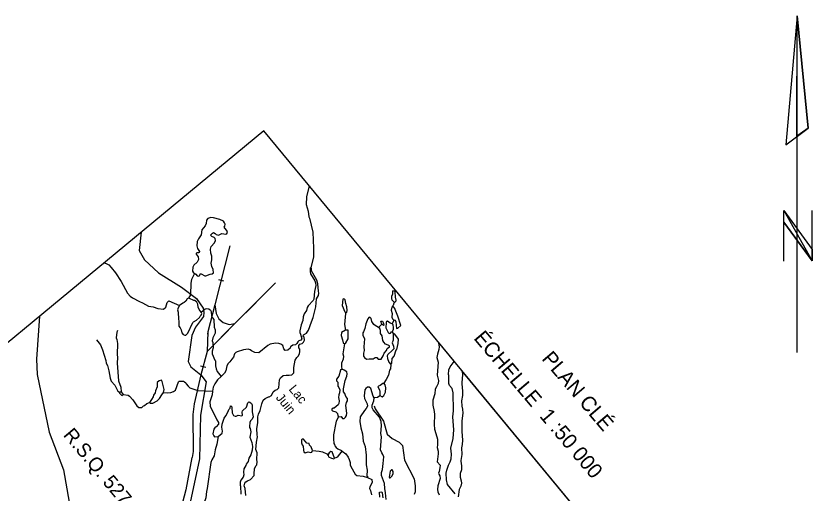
# Model space of a CAD drawing. Extents: x 347312 to 350503, y 6073086 to 6076432.
# Drawn here: x 349586.7 to 349907.2, y 6074011.8 to 6074203.8 of the extents above; entities that cross this region are included whole.
import ezdxf

# ---------------------------------------------------------------- set-up
doc = ezdxf.new("R2010")
doc.units = 0
doc.layers.add('Level 63', color=7, linetype='Continuous')

msp = doc.modelspace()

# ---------------------------------------------------------------- linework, layer by layer
at = {"layer": 'Level 63'}
for p, q in [((349672.82, 6074111.22), (349666.78, 6074087.52)), ((349668.28, 6074097.7), (349670.34, 6074097.17)), ((349674.84, 6074080), (349691.29, 6074096.38)), ((349663.77, 6074068.76), (349674.84, 6074080)), ((349734.05, 6074079.75), (349732.72, 6074078.49)), ((349738.88, 6074081.4), (349738.22, 6074079.96)), ((349663.13, 6074062.32), (349661.07, 6074062.88)), ((349629.15, 6074052.6), (349629.92, 6074051.48)), ((349747.4, 6074012.26), (349747.07, 6074011.24))]:
    msp.add_line(p, q, dxfattribs=at)
for points in [[(349901.2, 6074068.43), (349901.2, 6074203.77), (349896.68, 6074151.92), (349905.66, 6074158.66), (349901.2, 6074203.77)], [(349704.89, 6074135.4), (349704.86, 6074135.1), (349704.68, 6074134.85), (349703.75, 6074131.02), (349703.51, 6074127.96), (349704.32, 6074125.29), (349704.62, 6074122.92), (349704.87, 6074122.41), (349706.3, 6074116.82), (349706.55, 6074110.34), (349706.48, 6074106.66), (349705.46, 6074102.6)], [(349895.93, 6074105.18), (349895.93, 6074125.48), (349907.23, 6074105.19), (349907.23, 6074125.47)], [(349895.93, 6074125.48), (349907.24, 6074109.75)], [(349658.53, 6074100.14), (349658.74, 6074100.14), (349659.11, 6074099.89), (349659.76, 6074099.27), (349660.26, 6074099.12), (349660.83, 6074099.3), (349660.91, 6074100.01), (349661.27, 6074099.97), (349662.78, 6074099.16), (349663.21, 6074099.23), (349664.9, 6074099.91), (349665.75, 6074099.99), (349666.25, 6074100.39), (349666.17, 6074101.73), (349665.56, 6074102.98), (349665.33, 6074104.37), (349665.63, 6074105.7), (349665.58, 6074107.07), (349665.22, 6074108.35), (349665.09, 6074109.88), (349665.37, 6074110.97), (349666.67, 6074112.48), (349667.05, 6074113.44), (349666.9, 6074114.24), (349666.53, 6074114.65), (349665.54, 6074115.01), (349665.04, 6074115.64), (349665.82, 6074116.37), (349666.3, 6074116.59), (349666.99, 6074116.26), (349667.3, 6074115.86), (349668.25, 6074115.63), (349669.56, 6074116.3), (349671.23, 6074116.04), (349671.59, 6074116.27), (349671.91, 6074116.63), (349671.64, 6074117.45), (349670.78, 6074118.4), (349670.59, 6074118.84), (349670.84, 6074119.21), (349670.9, 6074119.96), (349670.73, 6074120.58), (349670.26, 6074121.18), (349668.8, 6074121.93), (349666.3, 6074122.61), (349665.14, 6074122.72), (349663.93, 6074122.25), (349663.46, 6074121.61), (349663.31, 6074120.3), (349662.98, 6074119.28), (349661.61, 6074117.71), (349661.32, 6074115.74), (349660.26, 6074114.14), (349659.71, 6074113.06), (349659.5, 6074111.26), (349659.88, 6074110.16), (349660.66, 6074109.04), (349660.52, 6074108.6), (349660.29, 6074108.47), (349659.57, 6074108.5), (349659.23, 6074108.17), (349659.25, 6074107.87), (349660.13, 6074106.83), (349660.22, 6074105.82), (349659.73, 6074104.72), (349658.29, 6074103.53), (349657.96, 6074102.72), (349657.83, 6074101.16), (349658.23, 6074100.45), (349658.53, 6074100.35), (349658.53, 6074100.14)], [(349895.88, 6074120.78), (349907.23, 6074105.19)], [(349637.16, 6074116.74), (349636.36, 6074109.45), (349638.5, 6074105.72), (349644.16, 6074100.48), (349653.33, 6074094.72), (349659.41, 6074090.04), (349662.05, 6074086.16), (349662.39, 6074084.42), (349662.2, 6074082.81), (349659.07, 6074078.54), (349657.56, 6074075.18), (349656.01, 6074064.79), (349657.15, 6074062.59), (349661.22, 6074059.36), (349663.32, 6074056.57), (349661.09, 6074043.14), (349660.65, 6074025.42)], [(349622.33, 6074104.49), (349622.36, 6074104.45), (349623.29, 6074104.1), (349624.07, 6074103.59), (349625.14, 6074102.58), (349626.85, 6074100.41), (349629.14, 6074096.91), (349631.66, 6074092.28), (349632.73, 6074091.07), (349633.62, 6074090.42), (349636.53, 6074088.87), (349637.66, 6074088.4), (349640.15, 6074086.96), (349642.01, 6074086.8), (349643.83, 6074086.02), (349646.11, 6074085.81), (349647.02, 6074086.58), (349647.64, 6074088.54), (349648.28, 6074089.1), (349652.61, 6074087.26)], [(349688.66, 6074050.53), (349689.58, 6074051.14), (349690.35, 6074052.57), (349691.12, 6074053.18), (349691.85, 6074053.48), (349692.56, 6074054.1), (349692.85, 6074057.37), (349693.29, 6074058.25), (349694.38, 6074059.06), (349695.59, 6074059.32), (349696.68, 6074059.25), (349697.79, 6074059.42), (349698.25, 6074059.79), (349698.55, 6074060.24), (349698.67, 6074062.35), (349699.17, 6074065.29), (349699.77, 6074066.31), (349700.39, 6074066.96), (349700.95, 6074067.84), (349701.09, 6074068.82), (349700.98, 6074069.65), (349700.66, 6074070.27), (349700.67, 6074071.2), (349700.98, 6074071.71), (349701.96, 6074072.05), (349702.56, 6074072.59), (349702.84, 6074073.4), (349702.73, 6074074.51), (349702.43, 6074074.81), (349702.48, 6074075.5), (349703.68, 6074076.18), (349704.54, 6074077.35), (349705.66, 6074080.73), (349706.38, 6074082.44), (349707.52, 6074086.76), (349707.74, 6074089.97), (349708.59, 6074091.24), (349708.7, 6074092.19), (349708.5, 6074093.06), (349708.24, 6074096.06), (349707.86, 6074097.5), (349705.76, 6074101.26), (349705.74, 6074102.11), (349705.46, 6074102.6), (349705.24, 6074102.26), (349705.14, 6074100.88), (349705.35, 6074100.06), (349707.04, 6074097.17), (349707.37, 6074096.41), (349707.45, 6074095.28), (349706.97, 6074092.94), (349706.61, 6074089.89)], [(349658.53, 6074100.14), (349658.42, 6074099.67), (349657.35, 6074097.79), (349657.08, 6074096.28), (349656.98, 6074091.54), (349656.22, 6074090.17)], [(349739.07, 6074088.5), (349738.24, 6074089.47), (349738.05, 6074090.13), (349738.09, 6074091.03), (349738.45, 6074092.02), (349738.43, 6074092.93), (349738.69, 6074093.29), (349739.1, 6074093.19), (349739.27, 6074092.83), (349739.35, 6074090.67), (349739.69, 6074089.42), (349739.58, 6074088.74), (349739.07, 6074088.5)], [(349661.36, 6074084.64), (349660.54, 6074085.73), (349660.1, 6074086.63), (349660.02, 6074087.76), (349659.58, 6074088.66), (349658.69, 6074089.31), (349658.3, 6074089.32), (349656.58, 6074090.13), (349656.22, 6074090.17), (349655.64, 6074089.94), (349655.08, 6074089), (349654.44, 6074088.44), (349653.9, 6074088.23), (349652.61, 6074087.26), (349651.98, 6074086.34), (349651.83, 6074085.51), (349652.03, 6074084.63), (349652.13, 6074081.84), (349652.33, 6074081.02), (349652.31, 6074079), (349652.81, 6074078.36), (349653.25, 6074077.46), (349653.48, 6074076.35), (349654.07, 6074075.67), (349654.75, 6074075.29), (349655.16, 6074075.39), (349655.89, 6074076.19), (349657.89, 6074080.38), (349658.21, 6074080.73), (349659.4, 6074081.41), (349660.68, 6074082.47), (349660.89, 6074082.96), (349661.36, 6074083.33), (349661.57, 6074084.1), (349661.36, 6074084.64)], [(349706.61, 6074089.89), (349706.33, 6074089.29), (349704.38, 6074087.09), (349704, 6074086.47), (349703.68, 6074085.3), (349702.74, 6074083.95), (349702.39, 6074082.75), (349702.27, 6074081.19), (349701.52, 6074079.52), (349700.97, 6074077.13), (349701.04, 6074076.43), (349701.35, 6074075.7), (349701.8, 6074073.83), (349701.44, 6074073.38), (349700.65, 6074073.08), (349700.18, 6074072.65), (349699.86, 6074072.02), (349699.23, 6074071.52), (349698.21, 6074071.37), (349697.3, 6074070.6), (349697.1, 6074070.17), (349696.13, 6074069.34), (349695.14, 6074069.21), (349694.55, 6074069.89), (349694.22, 6074071.14), (349693.38, 6074071.72), (349692.56, 6074072), (349691.18, 6074072.1), (349689.08, 6074071.74), (349688.08, 6074071.22), (349684.49, 6074068.28), (349682.97, 6074068.42), (349681.58, 6074069.01), (349681.02, 6074069.44), (349680.2, 6074069.65), (349678.33, 6074069.48), (349675.82, 6074068.68), (349675.21, 6074068.36), (349674.78, 6074067.86), (349674.26, 6074066.53), (349673.68, 6074065.63), (349672.83, 6074064.58), (349672.15, 6074063.99), (349671.65, 6074063.05), (349671.28, 6074060.97), (349670.69, 6074060.01), (349669.29, 6074058.69), (349667.92, 6074057.34), (349666.74, 6074055.81), (349666.13, 6074054.46)], [(349683.42, 6074088.54), (349674.84, 6074080)], [(349719.56, 6074084.29), (349719.96, 6074084.61), (349720.07, 6074085.29), (349719.93, 6074086.7), (349719.49, 6074088.15), (349719.29, 6074089.5), (349719.06, 6074089.86), (349718.74, 6074089.99), (349718.35, 6074089.79), (349718.05, 6074087.22), (349719.16, 6074084.79), (349719.56, 6074084.29)], [(349739.07, 6074088.5), (349738.89, 6074088.24), (349738.65, 6074087.24), (349738.48, 6074087.11)], [(349661.36, 6074084.64), (349662.87, 6074085.94), (349663.64, 6074086.06), (349664.36, 6074085.98), (349665.05, 6074085.45), (349665.3, 6074084.93), (349665.53, 6074083.06), (349665.83, 6074082.27), (349666.4, 6074081.62), (349666.55, 6074078.55), (349667, 6074077.49), (349666.88, 6074076.21), (349666.06, 6074074.3), (349665.8, 6074073.12), (349666.02, 6074072.43), (349666.07, 6074070.3), (349665.75, 6074068.86), (349665.73, 6074067.86), (349666.8, 6074065.34), (349667.09, 6074064.98), (349667.14, 6074063.06), (349667.33, 6074061.86), (349667.74, 6074060.72), (349669.29, 6074058.69)], [(349666.78, 6074087.52), (349663.94, 6074076.7), (349663.77, 6074068.76)], [(349666.78, 6074087.52), (349663.94, 6074076.7), (349663.92, 6074075.78)], [(349666.78, 6074087.52), (349667.28, 6074084), (349668.43, 6074081.93), (349670.17, 6074080.49), (349672.58, 6074079.63), (349674.84, 6074080)], [(349738.35, 6074081.86), (349738.88, 6074081.4), (349739.19, 6074081.49), (349739.45, 6074081.36), (349739.73, 6074080.67), (349739.9, 6074077.98), (349740.46, 6074078.1), (349741.65, 6074079.2), (349740.49, 6074083), (349739.34, 6074085.68), (349739.33, 6074086.04), (349738.48, 6074087.11), (349738.05, 6074086.55), (349737.73, 6074085.38), (349738.19, 6074084.06), (349738.1, 6074082.58), (349738.35, 6074081.86)], [(349596.28, 6074082.96), (349595, 6074065.67), (349595.27, 6074059.49), (349600.09, 6074036.39), (349605.94, 6074021.17), (349608.22, 6074008.22), (349609.9, 6074002.93), (349615.7, 6073990.32)], [(349719.56, 6074084.29), (349719.44, 6074084.03), (349718.95, 6074079.64), (349719.39, 6074077.38)], [(349733.27, 6074078), (349732.72, 6074078.49), (349731.35, 6074079.19), (349730.77, 6074079.65), (349730.02, 6074080.8), (349729.68, 6074082.05), (349729.28, 6074082.49), (349728.99, 6074082.59), (349728.34, 6074081.96), (349727.59, 6074079.9), (349727.22, 6074078.04), (349726.72, 6074076.67), (349726.44, 6074076.28), (349726.35, 6074075.29), (349727.09, 6074073.81), (349726.82, 6074070.72), (349726.91, 6074069.23), (349726.66, 6074068.11), (349726.71, 6074066.95), (349727.06, 6074066.3), (349727.81, 6074065.7), (349728.94, 6074065.84), (349730.57, 6074065.77), (349731.3, 6074066.35), (349732.03, 6074066.33), (349732.62, 6074065.72), (349733.34, 6074065.63), (349733.81, 6074065.73), (349734.6, 6074067.06), (349734.96, 6074068.11), (349735.9, 6074069.12), (349736.15, 6074070.03), (349737.07, 6074070.65), (349737.12, 6074071.01), (349736.65, 6074071.39), (349735.57, 6074071.79), (349734.78, 6074072.52), (349734.43, 6074073.17), (349734.14, 6074075.05), (349733.55, 6074076), (349733.54, 6074077.24), (349733.27, 6074078)], [(349734.05, 6074079.75), (349733.6, 6074080.81), (349733.77, 6074081), (349734.26, 6074081), (349734.74, 6074080.19), (349734.82, 6074079.33), (349734.66, 6074079.26), (349734.05, 6074079.75)], [(349737.96, 6074076.66), (349738.15, 6074076.7), (349738.68, 6074077.67), (349738.77, 6074078.44), (349738.62, 6074079.46), (349738.22, 6074079.96), (349737.43, 6074080.21), (349736.26, 6074081.01), (349735.97, 6074080.89), (349735.82, 6074080.39), (349735.7, 6074078.29), (349736.6, 6074076.46), (349736.95, 6074076.02), (349737.5, 6074076.14), (349737.96, 6074076.66)], [(349627.58, 6074077.28), (349627.49, 6074076.84), (349627.29, 6074076.62), (349627.14, 6074074.33), (349627.42, 6074073.58), (349627.63, 6074072.01), (349627.44, 6074067.52), (349627.63, 6074066.31), (349627.52, 6074064.05), (349628.09, 6074057.02), (349628.9, 6074054.41), (349629.15, 6074052.6)], [(349672.26, 6074077.38), (349663.77, 6074068.76)], [(349718.96, 6074071.88), (349719.48, 6074072.25), (349720.49, 6074073.86), (349720.51, 6074077.12), (349720.42, 6074077.38), (349719.39, 6074077.38), (349717.75, 6074076.36), (349717.71, 6074075.24), (349718.14, 6074073.46), (349718.46, 6074072.31), (349718.96, 6074071.88)], [(349737.7, 6074063.55), (349738.12, 6074064.04), (349738.25, 6074065.94), (349738.97, 6074066.94), (349739.87, 6074069.44), (349740.05, 6074069.63), (349740.62, 6074071.93), (349740.73, 6074073.7), (349739.31, 6074075.78), (349739.02, 6074075.87), (349738.66, 6074075.7), (349738.64, 6074073.4), (349738.24, 6074072.33), (349738.8, 6074070.87), (349738.86, 6074069.83), (349738.23, 6074069.12), (349736.48, 6074067.63), (349736.23, 6074067.05), (349736.34, 6074065.95), (349736.82, 6074064.53), (349737.7, 6074063.55)], [(349738.15, 6074076.7), (349738.65, 6074076.07), (349738.66, 6074075.7)], [(349619.16, 6074073.45), (349620.75, 6074071.45), (349621.61, 6074069.47), (349622.86, 6074065.2), (349623.07, 6074064.12), (349623.56, 6074063.09), (349624.2, 6074061.05), (349624.67, 6074058.06), (349625.01, 6074056.87), (349626.58, 6074055.23), (349627.73, 6074052.88), (349628.45, 6074052.37)], [(349763.17, 6074064.87), (349756.88, 6074072.49), (349756.84, 6074072.07), (349757.13, 6074070.67), (349756.97, 6074069.57), (349756.39, 6074067.76), (349756.23, 6074066.38), (349756.71, 6074064.48), (349756.25, 6074059.29), (349756.64, 6074058.19), (349756.82, 6074057.14), (349756.65, 6074055.91), (349756.06, 6074054.53), (349755.44, 6074053.6), (349755.43, 6074051.7), (349754.54, 6074049.26), (349754.51, 6074047.17), (349755.16, 6074044.7), (349755.22, 6074043.45), (349755.05, 6074039.41), (349755.29, 6074037.54), (349756.2, 6074034.46), (349756.4, 6074033.53), (349756.46, 6074031.19), (349756.27, 6074030.12), (349756.65, 6074028.69), (349756.74, 6074027.62), (349756.29, 6074024.34), (349757.47, 6074022.99), (349757.43, 6074021.93), (349757.14, 6074020.45), (349756.86, 6074019.85), (349756.96, 6074019.38), (349757.43, 6074018.78), (349757.46, 6074017.72), (349756.6, 6074014.76), (349756.48, 6074013.26), (349756.59, 6074012.37), (349757.15, 6074011.18)], [(349718.96, 6074071.88), (349718.39, 6074067.8), (349718.59, 6074066.93), (349718.44, 6074065.67), (349717.78, 6074064.12), (349717.76, 6074062.7), (349717.92, 6074061.68)], [(349663.77, 6074068.76), (349661.22, 6074059.36), (349658.44, 6074047.72), (349657.97, 6074043.45), (349658.07, 6074028.5), (349657.63, 6074026.14)], [(349737.7, 6074063.55), (349737.5, 6074061.81), (349737.13, 6074061.25), (349736.66, 6074059.31), (349735.78, 6074057.47), (349734.83, 6074056.07)], [(349763.61, 6074011.52), (349760.5, 6074015.24), (349760.03, 6074017.21), (349759.94, 6074019.79), (349760.15, 6074021.1), (349760.84, 6074023.11), (349761.51, 6074024.39), (349761.95, 6074025.61), (349762.12, 6074027.53), (349761.82, 6074029.9), (349762.75, 6074033.73), (349762.98, 6074037.28), (349762.64, 6074042.43), (349762.84, 6074044.86), (349762.71, 6074052.09), (349762.32, 6074053.89), (349761.25, 6074055.11), (349761.01, 6074055.95), (349760.99, 6074059.13), (349760.82, 6074059.49), (349760.98, 6074061.41), (349761.51, 6074062.59), (349763.17, 6074064.81), (349763.17, 6074064.87)], [(349716.65, 6074042.56), (349717.69, 6074042.62), (349718.26, 6074041.77), (349718.82, 6074041.89), (349719.42, 6074042.42), (349719.8, 6074043.04), (349719.96, 6074043.93), (349719.52, 6074047.11), (349719.75, 6074048.32), (349720.18, 6074048.88), (349720.2, 6074049.87), (349719.51, 6074050.68), (349719.19, 6074051.84), (349718.6, 6074052.51), (349718.6, 6074053.81), (349719.27, 6074057.16), (349719.95, 6074058.9), (349720.11, 6074059.73), (349719.88, 6074060.57), (349718.9, 6074061.32), (349717.92, 6074061.68), (349717.41, 6074061.22), (349716.75, 6074058.91), (349715.77, 6074057.6), (349715.8, 6074057.02), (349716.31, 6074056.44), (349716.33, 6074054.84), (349716.76, 6074054.36), (349717.13, 6074053.41), (349717.04, 6074052.09), (349716.72, 6074051.4), (349716.64, 6074050.26), (349716.92, 6074048.95), (349716.66, 6074047.83), (349716.49, 6074047.37), (349714.91, 6074046.01), (349714.45, 6074045.97), (349713.89, 6074045.64), (349713.93, 6074045.18), (349714.2, 6074044.85), (349715.49, 6074044.52), (349716.14, 6074043.83), (349716.36, 6074042.93), (349716.65, 6074042.56)], [(349810.68, 6074007.37), (349766.44, 6074060.92), (349766.57, 6074059.42), (349766.23, 6074056.28), (349766.33, 6074053.75), (349766.48, 6074053.49), (349766.53, 6074051.04), (349766.16, 6074048.9), (349766.22, 6074046.83), (349766.55, 6074045.52), (349766.64, 6074043.97), (349766.3, 6074040.83), (349766.26, 6074036.56), (349766.52, 6074033.08), (349766.38, 6074031.4), (349766.08, 6074030.07), (349766.25, 6074027.38), (349765.82, 6074024.98), (349765.94, 6074023.45), (349766.14, 6074023.13), (349766.16, 6074021.94), (349766.07, 6074021.17), (349765.59, 6074019.71)], [(349645.41, 6074051.3), (349646.19, 6074052.24), (349646.46, 6074053.54), (349645.65, 6074056.76), (349645.31, 6074057.19), (349644.41, 6074056.96), (349643.63, 6074056.3), (349643.55, 6074055.31), (349643.64, 6074054.57), (349642.88, 6074052.99), (349642.72, 6074052.1), (349642.07, 6074051.21), (349641.98, 6074050.49), (349641.37, 6074049.41), (349640.52, 6074048.3), (349640.78, 6074047.97), (349641.82, 6074048.03), (349643.56, 6074048.92), (349644.55, 6074049.86), (349645.41, 6074051.3)], [(349646.19, 6074052.24), (349647.66, 6074052.16), (349649.14, 6074052.35), (349650.21, 6074052.71), (349651.03, 6074053.25), (349652.15, 6074056.63), (349652.48, 6074056.9), (349654.14, 6074056.8), (349654.6, 6074056.56), (349655.09, 6074056.14), (349655.26, 6074055.73), (349656.06, 6074054.85), (349656.8, 6074054.18), (349659.94, 6074053.03), (349665.84, 6074052.76)], [(349733.24, 6074051.02), (349734.15, 6074050.55), (349734.83, 6074051.13), (349735.56, 6074052.47), (349735.69, 6074054.15), (349735.44, 6074055.36), (349734.83, 6074056.07), (349734.39, 6074055.94), (349733.35, 6074055.06), (349732.65, 6074054.78), (349732.37, 6074054.51), (349733.03, 6074053.34), (349733.19, 6074052.72), (349733.24, 6074051.02)], [(349666.13, 6074054.46), (349665.84, 6074052.76), (349665.68, 6074051.33), (349665.05, 6074049.31), (349664.86, 6074048.52), (349664.99, 6074046.72), (349667.65, 6074041.29), (349668.29, 6074040.27), (349668.29, 6074039.52), (349667.3, 6074038.51), (349666.88, 6074038.29), (349666.37, 6074037.56), (349666.03, 6074035.66), (349666.36, 6074034.9), (349666.71, 6074034.46), (349668.15, 6074034.63), (349669.7, 6074035.96), (349669.93, 6074036.69), (349669.62, 6074038.39), (349669.72, 6074039.5), (349670.55, 6074042.01), (349671.24, 6074042.93), (349672.16, 6074044.58), (349672.47, 6074045.42), (349672.99, 6074045.99), (349673.15, 6074046.88), (349673.47, 6074046.76), (349673.67, 6074046.1), (349673.79, 6074044.08), (349674.28, 6074043.06), (349674.94, 6074042.71), (349675.46, 6074042.8), (349676.17, 6074043.14), (349677.72, 6074042.96), (349677.96, 6074043.2), (349677.82, 6074044.34), (349677.92, 6074044.9), (349679.57, 6074046.32), (349680.09, 6074048.19), (349680.43, 6074048.52), (349680.96, 6074048.4), (349681.54, 6074047.87), (349681.78, 6074047.36), (349681.81, 6074044.51), (349682.22, 6074042.55), (349681.79, 6074041.51), (349681.2, 6074040.83), (349680.85, 6074040.17), (349680.73, 6074038.61), (349680.82, 6074038.14), (349681.06, 6074037.84), (349681.33, 6074036.48)], [(349735.78, 6074009.26), (349735.55, 6074011.95), (349735.18, 6074013.72), (349735.08, 6074015.64), (349733.88, 6074018.87), (349733.94, 6074020.16), (349734.29, 6074021.36), (349734.62, 6074023.69), (349734.78, 6074026.36), (349734.44, 6074027.34), (349733.97, 6074028), (349733.54, 6074029.23), (349733.91, 6074034.46), (349733.67, 6074035.79), (349733.86, 6074038.92), (349733.78, 6074040.59), (349733.56, 6074041.35), (349733.07, 6074042.31), (349730.51, 6074045.28), (349730.1, 6074046.14), (349730.18, 6074047.13), (349730.81, 6074048.88), (349730.95, 6074050.13), (349730.51, 6074050.76), (349729.58, 6074053.93), (349728.94, 6074054.39), (349728.31, 6074054.44), (349727.55, 6074053.95), (349727.21, 6074053.29), (349726.9, 6074050.94), (349727.05, 6074049.92), (349728.12, 6074047.68), (349728.22, 6074046.72), (349727.78, 6074045.78), (349727.03, 6074045.02), (349725.37, 6074042.51), (349725.24, 6074040.62), (349725.64, 6074038.06), (349726.3, 6074035.65), (349726.55, 6074032.65), (349727.28, 6074030.57), (349727.68, 6074027.04), (349727.72, 6074023.22), (349728.16, 6074021.02), (349727.99, 6074018.77), (349728.34, 6074018.39), (349728.31, 6074018.15), (349729.96, 6074017.23), (349730.15, 6074016.03), (349729.16, 6074014.27), (349729.12, 6074013.7), (349729.49, 6074012.9), (349729.83, 6074011.16)], [(349628.45, 6074052.37), (349628.65, 6074052.53), (349629.15, 6074052.6)], [(349628.45, 6074052.37), (349628.47, 6074052.01), (349629.17, 6074051.2), (349629.49, 6074051.13), (349629.92, 6074051.48)], [(349629.92, 6074051.48), (349631.95, 6074051.18), (349632.45, 6074050.82), (349633.86, 6074049.38), (349635.47, 6074046.86), (349636.22, 6074046.26), (349637.36, 6074046.19), (349638.06, 6074046.95), (349638.47, 6074047.12), (349639.44, 6074047.88), (349640.52, 6074048.3)], [(349679.28, 6074010.89), (349678.97, 6074013.68), (349678.66, 6074014.68), (349678.89, 6074015.84), (349679.22, 6074016.37), (349679.91, 6074016.81), (349681.21, 6074017.35), (349682.69, 6074018.85), (349682.61, 6074019.49), (349682.81, 6074021.71), (349683.44, 6074022.97), (349683.68, 6074023.21), (349683.86, 6074024.43), (349683.68, 6074025.27), (349683.88, 6074027.98), (349683.37, 6074029.31), (349683.63, 6074032.34), (349683.97, 6074034.45), (349683.82, 6074035.25), (349683.73, 6074037.84), (349684.14, 6074040.12), (349684.18, 6074042.48), (349684.42, 6074043.54), (349685.07, 6074044.98), (349685.76, 6074047.74), (349686.33, 6074049.22), (349687.1, 6074049.89), (349688.35, 6074050.5), (349688.66, 6074050.53)], [(349730.95, 6074050.13), (349731.25, 6074050.31), (349732.35, 6074050.42), (349733.24, 6074051.02)], [(349731, 6074046.86), (349731.38, 6074045.69), (349734.74, 6074040.76), (349736.15, 6074035.47), (349738.23, 6074033.81), (349741.02, 6074032.33), (349742.31, 6074030.91)], [(349716.65, 6074042.56), (349715.69, 6074040.77), (349715.46, 6074040.1), (349714.55, 6074035.21), (349714.52, 6074033.61), (349714.78, 6074031.7), (349715.04, 6074031.36), (349715.17, 6074030.86), (349715.64, 6074030.2), (349716.36, 6074029.64), (349717.85, 6074028.92), (349717.88, 6074028.67)], [(349668.15, 6074034.63), (349667.67, 6074031.53), (349666.97, 6074029.19), (349666.51, 6074026.82), (349665.62, 6074025.14), (349665.22, 6074024.06)], [(349681.33, 6074036.48), (349680.92, 6074034.32), (349681.73, 6074032.13), (349681.95, 6074030.62), (349681.82, 6074029.06), (349681.31, 6074027.25), (349680.54, 6074025.82), (349680.27, 6074024.58), (349679.41, 6074023.41), (349679.26, 6074022.91), (349678.49, 6074021.55), (349678.29, 6074020.3), (349678.42, 6074019.1), (349678.26, 6074018.21), (349677.24, 6074017.03), (349677, 6074016.24), (349676.98, 6074015.03), (349677.13, 6074014.56), (349677.27, 6074011.36)], [(349705.88, 6074028.34), (349706.16, 6074028.95), (349705.6, 6074030.41), (349704.96, 6074031.15), (349704.77, 6074031.81), (349703.85, 6074031.94), (349702.46, 6074033.56), (349701.97, 6074033.56), (349701.73, 6074033.25), (349701.71, 6074032.04), (349702.01, 6074031.25), (349702.43, 6074030.72), (349702.45, 6074029.11), (349702.65, 6074028.45), (349703.2, 6074027.96), (349704.4, 6074028.43), (349705.43, 6074028.09), (349705.88, 6074028.34)], [(349742.31, 6074030.91), (349743.14, 6074025.05), (349746.99, 6074017.58), (349747.48, 6074014.77), (349747.4, 6074012.26)], [(349706.16, 6074028.95), (349708.83, 6074028.73), (349710.18, 6074028.39), (349711.91, 6074027.58), (349712.38, 6074026.98)], [(349714.7, 6074025.56), (349714.92, 6074025.9), (349714.09, 6074028.39), (349713.48, 6074028.61), (349712.77, 6074027.99), (349712.54, 6074027.6), (349712.38, 6074026.98), (349712.58, 6074026.38), (349713.79, 6074025.82), (349714.7, 6074025.56)], [(349717.88, 6074028.67), (349716.03, 6074026.28), (349715.57, 6074025.97), (349714.92, 6074025.9)], [(349717.88, 6074028.67), (349718.12, 6074028.64), (349719.54, 6074027.6), (349720.51, 6074026.3), (349720.92, 6074025.38), (349721.28, 6074024.09), (349721.33, 6074023.21), (349721.61, 6074022.51), (349723.28, 6074019.44), (349724, 6074018.87), (349726.49, 6074018.61), (349728.31, 6074018.15)], [(349657.6, 6074026.08), (349655.19, 6074013.15), (349653.23, 6074005.96), (349651.52, 6074003.19), (349647.28, 6073999.63), (349640.78, 6073996.6), (349631.74, 6073993.57), (349626.54, 6073990.6), (349622.48, 6073986.41), (349620.46, 6073982.86), (349617.1, 6073975.59), (349612.4, 6073968.02), (349611.53, 6073965.28), (349610.21, 6073958.1), (349609.21, 6073945.59), (349607.64, 6073935.02), (349605.55, 6073925.45)], [(349660.69, 6074025.55), (349656.41, 6074006.2), (349653.6, 6074002.4), (349648.11, 6073998.44), (349644.66, 6073995.33), (349643.58, 6073992.58), (349642.4, 6073986.33), (349636.94, 6073981.03), (349634.54, 6073976.37), (349634.1, 6073975.15), (349633.76, 6073968.59), (349633.3, 6073966.98), (349631.54, 6073964.67)], [(349665.22, 6074024.14), (349663.76, 6074013.64), (349663.47, 6074012.49), (349663.2, 6074009.88), (349661.76, 6074005.81), (349661.31, 6074005.08)], [(349738.55, 6074020.5), (349738.2, 6074021.15), (349737.94, 6074021.21), (349737.38, 6074020.61), (349736.96, 6074018.27), (349737.11, 6074018.01), (349737.4, 6074017.91), (349738.08, 6074018.56), (349738.6, 6074019.62), (349738.55, 6074020.5)], [(349765.59, 6074019.71), (349765.57, 6074018.23), (349765.95, 6074016.79), (349766.07, 6074015.75), (349765.79, 6074014.66), (349765.18, 6074013.31), (349764.71, 6074010.33)], [(349733.22, 6074010.16), (349733.12, 6074012.14), (349733.99, 6074012.34), (349734.19, 6074011.96), (349734.47, 6074009.95)]]:
    msp.add_lwpolyline(points, dxfattribs=at)
for points in [[(349901.2, 6074203.77), (349905.66, 6074158.66), (349901.16, 6074155.35)], [(349489.82, 6073994.99), (349706.59, 6073732.65), (349903.35, 6073895.24), (349686.57, 6074157.57)], [(349907.23, 6074105.19), (349895.88, 6074120.78), (349895.93, 6074125.48), (349907.24, 6074109.75)]]:
    msp.add_lwpolyline(points, close=True, dxfattribs=at)

# ---------------------------------------------------------------- texts
for s, height, rotation, p in [('ÉCHELLE  1 :50 000', 5.9998, 310.2276, (349770.75, 6074074)), ('PLAN CLÉ', 6, 310.4629, (349798.13, 6074065.72)), ('Lac', 3.667, 309.568, (349696.37, 6074053.5)), ('Juin', 3.667, 309.568, (349691.17, 6074050.1)), ('R.S.Q. 5274', 5.64, 309.9184, (349605.52, 6074035.05))]:
    msp.add_text(s, height=height, rotation=rotation, dxfattribs=at).set_placement(p)

doc.saveas('drawing.dxf')
